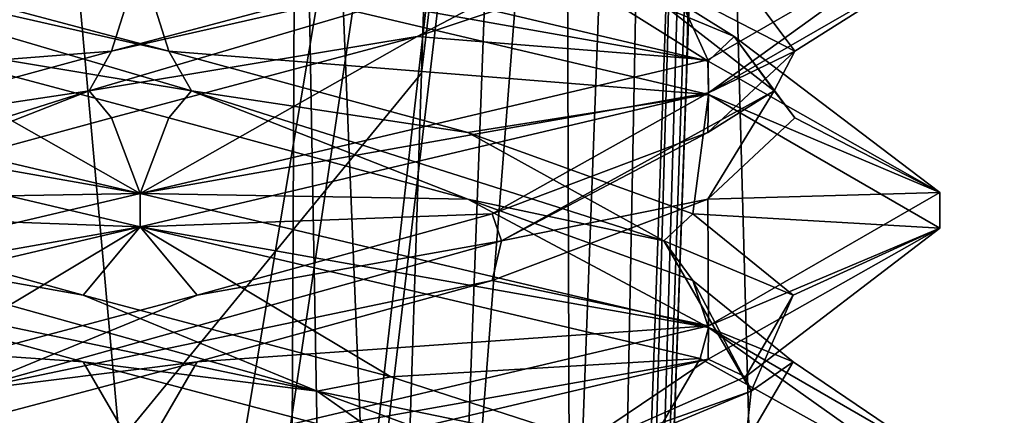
# Model space of a CAD drawing. Header units: millimetres. Extents: x -18.9 to 18.9, y -8.8 to 39.
# Tile 299 of 331: x 9.7 to 11.6, y 29.6 to 30.3. Entities that reach past the tile are written whole.
import ezdxf

# ---------------------------------------------------------------- set-up
doc = ezdxf.new("R2010")
doc.units = ezdxf.units.MM
doc.header["$LTSCALE"] = 65.185185
for name, color, linetype in [('177', 7, 'CONTINUOUS'), ('178', 7, 'CONTINUOUS'), ('1853', 7, 'CONTINUOUS'), ('1895', 7, 'CONTINUOUS'), ('1896', 7, 'CONTINUOUS'), ('1897', 7, 'CONTINUOUS'), ('1898', 7, 'CONTINUOUS'), ('1899', 7, 'CONTINUOUS'), ('1900', 7, 'CONTINUOUS'), ('1901', 7, 'CONTINUOUS'), ('1902', 7, 'CONTINUOUS'), ('1903', 7, 'CONTINUOUS'), ('1916', 7, 'CONTINUOUS'), ('1917', 7, 'CONTINUOUS'), ('1918', 7, 'CONTINUOUS'), ('193', 7, 'CONTINUOUS'), ('2008', 7, 'CONTINUOUS'), ('303', 7, 'CONTINUOUS'), ('308', 7, 'CONTINUOUS'), ('7', 7, 'CONTINUOUS')]:
    doc.layers.add(name, color=color, linetype=linetype)

msp = doc.modelspace()

# ---------------------------------------------------------------- linework, layer by layer
at = {"layer": '177', "color": 7, "linetype": 'Continuous'}
for points in [[(11.1255, 34.2886, -5.425), (11.1093, 34.229, -5.6856), (10.7802, 24.4, -5.425), (11.1255, 34.2886, -5.425)], [(11.1093, 34.229, -5.6856), (11.0598, 34.207, -5.9733), (10.7802, 24.4, -5.425), (11.1093, 34.229, -5.6856)], [(10.3829, 24.4, -6.6473), (9.4979, 34.207, -7.7125), (9.3422, 24.4, -7.4034), (10.3829, 24.4, -6.6473)], [(10.2068, 34.207, -7.322), (9.4979, 34.207, -7.7125), (10.3829, 24.4, -6.6473), (10.2068, 34.207, -7.322)], [(10.7475, 34.207, -6.7199), (10.2068, 34.207, -7.322), (10.3829, 24.4, -6.6473), (10.7475, 34.207, -6.7199)], [(10.7802, 24.4, -5.425), (10.7475, 34.207, -6.7199), (10.3829, 24.4, -6.6473), (10.7802, 24.4, -5.425)], [(11.0598, 34.207, -5.9733), (10.7475, 34.207, -6.7199), (10.7802, 24.4, -5.425), (11.0598, 34.207, -5.9733)]]:
    msp.add_3dface(points, dxfattribs=at)
at = {"layer": '178', "color": 7, "linetype": 'Continuous'}
for points in [[(11.1255, 34.2886, -5.425), (10.7802, 24.4, -5.425), (11.1241, 34.2486, -0.7572), (11.1255, 34.2886, -5.425)], [(11.1241, 34.2486, -0.7572), (10.7802, 24.4, -5.425), (11.1226, 34.207, -0.3315), (11.1241, 34.2486, -0.7572)], [(11.1226, 34.207, -0.3315), (10.7802, 24.4, -5.425), (11.1226, 34.207, 2.7187), (11.1226, 34.207, -0.3315)], [(11.1226, 34.207, 2.7187), (10.7802, 24.4, -5.425), (10.9836, 30.2258, 2.6485), (11.1226, 34.207, 2.7187)], [(10.9836, 30.2258, 2.6485), (10.7802, 24.4, -5.425), (10.8484, 26.3538, -0.5912), (10.9836, 30.2258, 2.6485)], [(10.8523, 26.466, -0.2977), (10.9836, 30.2258, 2.6485), (10.8484, 26.3538, -0.5912), (10.8523, 26.466, -0.2977)], [(10.8526, 26.475, -0.2706), (10.9836, 30.2258, 2.6485), (10.8523, 26.466, -0.2977), (10.8526, 26.475, -0.2706)], [(10.8567, 26.593, 0.3638), (10.9836, 30.2258, 2.6485), (10.8526, 26.475, -0.2706), (10.8567, 26.593, 0.3638)], [(10.8567, 26.593, 2.5869), (10.9836, 30.2258, 2.6485), (10.8567, 26.593, 0.3638), (10.8567, 26.593, 2.5869)]]:
    msp.add_3dface(points, dxfattribs=at)
at = {"layer": '1853', "color": 7, "linetype": 'Continuous'}
for points in [[(9.9586, 30.4375, 9.8562), (9.9586, 30.5, 9.8562), (8.905, 30.2521, 9.4239), (9.9586, 30.4375, 9.8562)], [(8.9021, 30.1887, 9.421), (9.9586, 30.4375, 9.8562), (8.905, 30.2521, 9.4239), (8.9021, 30.1887, 9.421)], [(9.9586, 30, 6.8562), (8.894, 30.1887, 7.2995), (8.9042, 30.2481, 7.2894), (9.9586, 30, 6.8562)], [(9.9586, 29.9375, 6.8562), (8.894, 30.1887, 7.2995), (9.9586, 30, 6.8562), (9.9586, 29.9375, 6.8562)], [(9.9586, 29.9375, 9.8562), (9.9586, 30, 9.8562), (8.9021, 29.7512, 9.421), (9.9586, 29.9375, 9.8562)], [(8.8912, 29.6855, 9.4102), (9.9586, 29.9375, 9.8562), (8.9021, 29.7512, 9.421), (8.8912, 29.6855, 9.4102)], [(9.9586, 29.5, 6.8562), (9.3756, 29.5646, 6.9742), (8.894, 29.7512, 7.2995), (9.9586, 29.5, 6.8562)]]:
    msp.add_3dface(points, dxfattribs=at)
at = {"layer": '1895', "color": 7, "linetype": 'Continuous'}
for points in [[(9.9586, 30, 6.8562), (8.9042, 30.2481, 7.2894), (9.439, 30.2951, 7.2421), (9.9586, 30, 6.8562)], [(10.0122, 30.1424, 7.128), (9.9586, 30, 6.8562), (9.439, 30.2951, 7.2421), (10.0122, 30.1424, 7.128)], [(10.5733, 29.9896, 7.2916), (9.9586, 30, 6.8562), (10.0122, 30.1424, 7.128), (10.5733, 29.9896, 7.2916)], [(9.9586, 30, 6.8562), (10.5733, 29.9896, 7.2916), (11.0244, 29.7484, 7.3008), (9.9586, 30, 6.8562)], [(10.5733, 29.9896, 7.2916), (10.9954, 29.8368, 7.6957), (11.0244, 29.7484, 7.3008), (10.5733, 29.9896, 7.2916)], [(10.9954, 29.8368, 7.6957), (11.1833, 29.684, 8.2491), (11.0244, 29.7484, 7.3008), (10.9954, 29.8368, 7.6957)], [(11.0244, 29.7484, 7.3008), (11.1833, 29.684, 8.2491), (11.4585, 29.4977, 8.3668), (11.0244, 29.7484, 7.3008)], [(11.1833, 29.684, 8.2491), (11.0944, 29.5312, 8.8267), (11.4585, 29.4977, 8.3668), (11.1833, 29.684, 8.2491)]]:
    msp.add_3dface(points, dxfattribs=at)
at = {"layer": '1896', "color": 7, "linetype": 'Continuous'}
for points in [[(10.0546, 30.1931, 7.1668), (9.439, 30.2951, 7.2421), (9.098, 30.4752, 7.5296), (10.0546, 30.1931, 7.1668)], [(10.0546, 30.1931, 7.1668), (9.098, 30.4752, 7.5296), (10.0122, 30.2674, 7.128), (10.0546, 30.1931, 7.1668)], [(10.0122, 30.2674, 7.128), (9.098, 30.4752, 7.5296), (9.439, 30.4201, 7.2421), (10.0122, 30.2674, 7.128)], [(10.0122, 30.1424, 7.128), (9.439, 30.2951, 7.2421), (10.0546, 30.1931, 7.1668), (10.0122, 30.1424, 7.128)], [(10.5733, 30.1146, 7.2916), (10.0546, 30.1931, 7.1668), (10.0122, 30.2674, 7.128), (10.5733, 30.1146, 7.2916)], [(10.5733, 29.9896, 7.2916), (10.0122, 30.1424, 7.128), (10.0546, 30.1931, 7.1668), (10.5733, 29.9896, 7.2916)], [(10.9406, 29.9111, 7.6784), (10.5733, 29.9896, 7.2916), (10.0546, 30.1931, 7.1668), (10.9406, 29.9111, 7.6784)], [(10.9406, 29.9111, 7.6784), (10.0546, 30.1931, 7.1668), (10.5733, 30.1146, 7.2916), (10.9406, 29.9111, 7.6784)], [(10.9954, 29.9618, 7.6957), (10.9406, 29.9111, 7.6784), (10.5733, 30.1146, 7.2916), (10.9954, 29.9618, 7.6957)], [(10.9954, 29.8368, 7.6957), (10.5733, 29.9896, 7.2916), (10.9406, 29.9111, 7.6784), (10.9954, 29.8368, 7.6957)], [(11.1833, 29.809, 8.2491), (10.9406, 29.9111, 7.6784), (10.9954, 29.9618, 7.6957), (11.1833, 29.809, 8.2491)], [(11.1047, 29.629, 8.6882), (10.9954, 29.8368, 7.6957), (10.9406, 29.9111, 7.6784), (11.1047, 29.629, 8.6882)], [(11.1047, 29.629, 8.6882), (10.9406, 29.9111, 7.6784), (11.1833, 29.809, 8.2491), (11.1047, 29.629, 8.6882)], [(11.1833, 29.684, 8.2491), (10.9954, 29.8368, 7.6957), (11.1047, 29.629, 8.6882), (11.1833, 29.684, 8.2491)], [(11.0944, 29.6562, 8.8267), (11.1047, 29.629, 8.6882), (11.1833, 29.809, 8.2491), (11.0944, 29.6562, 8.8267)], [(11.0944, 29.5312, 8.8267), (11.1833, 29.684, 8.2491), (11.1047, 29.629, 8.6882), (11.0944, 29.5312, 8.8267)], [(10.7488, 29.5035, 9.298), (11.1047, 29.629, 8.6882), (11.0944, 29.6562, 8.8267), (10.7488, 29.5035, 9.298)], [(10.4263, 29.347, 9.454), (11.0944, 29.5312, 8.8267), (11.1047, 29.629, 8.6882), (10.4263, 29.347, 9.454)], [(10.4263, 29.347, 9.454), (11.1047, 29.629, 8.6882), (10.7488, 29.5035, 9.298), (10.4263, 29.347, 9.454)]]:
    msp.add_3dface(points, dxfattribs=at)
at = {"layer": '1897', "color": 7, "linetype": 'Continuous'}
for points in [[(9.9586, 30.4375, 6.8562), (10.0122, 30.2674, 7.128), (9.439, 30.4201, 7.2421), (9.9586, 30.4375, 6.8562)], [(10.0122, 30.2674, 7.128), (9.9586, 30.4375, 6.8562), (11.0244, 30.1859, 7.3008), (10.0122, 30.2674, 7.128)], [(10.5733, 30.1146, 7.2916), (10.0122, 30.2674, 7.128), (11.0244, 30.1859, 7.3008), (10.5733, 30.1146, 7.2916)], [(10.9954, 29.9618, 7.6957), (10.5733, 30.1146, 7.2916), (11.0244, 30.1859, 7.3008), (10.9954, 29.9618, 7.6957)], [(11.4585, 29.9352, 8.3668), (10.9954, 29.9618, 7.6957), (11.0244, 30.1859, 7.3008), (11.4585, 29.9352, 8.3668)], [(11.1833, 29.809, 8.2491), (10.9954, 29.9618, 7.6957), (11.4585, 29.9352, 8.3668), (11.1833, 29.809, 8.2491)], [(11.0242, 29.689, 9.4119), (11.0944, 29.6562, 8.8267), (11.4585, 29.9352, 8.3668), (11.0242, 29.689, 9.4119)], [(11.0944, 29.6562, 8.8267), (11.1833, 29.809, 8.2491), (11.4585, 29.9352, 8.3668), (11.0944, 29.6562, 8.8267)], [(9.9586, 29.4375, 9.8562), (10.7488, 29.5035, 9.298), (11.0242, 29.689, 9.4119), (9.9586, 29.4375, 9.8562)], [(10.7488, 29.5035, 9.298), (11.0944, 29.6562, 8.8267), (11.0242, 29.689, 9.4119), (10.7488, 29.5035, 9.298)]]:
    msp.add_3dface(points, dxfattribs=at)
at = {"layer": '1898', "color": 7, "linetype": 'Continuous'}
for points in [[(9.9586, 30.5, 6.8562), (10.707, 30.4479, 7.3809), (11.0243, 30.2485, 7.3006), (9.9586, 30.5, 6.8562)], [(10.707, 30.4479, 7.3809), (11.0728, 30.2951, 7.8367), (11.0243, 30.2485, 7.3006), (10.707, 30.4479, 7.3809)], [(11.0243, 30.2485, 7.3006), (11.0728, 30.2951, 7.8367), (11.4585, 30.0022, 8.3459), (11.0243, 30.2485, 7.3006)], [(11.0728, 30.2951, 7.8367), (11.1868, 30.1424, 8.4099), (11.4585, 30.0022, 8.3459), (11.0728, 30.2951, 7.8367)], [(11.1868, 30.1424, 8.4099), (11.0232, 29.9896, 8.9709), (11.4585, 30.0022, 8.3459), (11.1868, 30.1424, 8.4099)], [(11.4585, 30.0022, 8.3459), (11.0232, 29.9896, 8.9709), (11.0245, 29.7516, 9.4116), (11.4585, 30.0022, 8.3459)], [(11.0232, 29.9896, 8.9709), (10.6191, 29.8368, 9.3931), (11.0245, 29.7516, 9.4116), (11.0232, 29.9896, 8.9709)], [(10.6191, 29.8368, 9.3931), (10.0657, 29.684, 9.5809), (11.0245, 29.7516, 9.4116), (10.6191, 29.8368, 9.3931)], [(10.0657, 29.684, 9.5809), (9.9586, 29.5, 9.8562), (11.0245, 29.7516, 9.4116), (10.0657, 29.684, 9.5809)], [(9.4881, 29.5312, 9.492), (9.9586, 29.5, 9.8562), (10.0657, 29.684, 9.5809), (9.4881, 29.5312, 9.492)]]:
    msp.add_3dface(points, dxfattribs=at)
at = {"layer": '1899', "color": 7, "linetype": 'Continuous'}
for points in [[(11.0728, 30.2951, 7.8367), (10.707, 30.4479, 7.3809), (10.7852, 30.4752, 7.4956), (11.0728, 30.2951, 7.8367)], [(11.148, 30.1931, 8.4523), (11.0728, 30.2951, 7.8367), (10.7852, 30.4752, 7.4956), (11.148, 30.1931, 8.4523)], [(11.148, 30.1931, 8.4523), (10.7852, 30.4752, 7.4956), (11.1868, 30.2674, 8.4099), (11.148, 30.1931, 8.4523)], [(11.1868, 30.2674, 8.4099), (10.7852, 30.4752, 7.4956), (11.0728, 30.4201, 7.8367), (11.1868, 30.2674, 8.4099)], [(11.1868, 30.1424, 8.4099), (11.0728, 30.2951, 7.8367), (11.148, 30.1931, 8.4523), (11.1868, 30.1424, 8.4099)], [(11.0232, 30.1146, 8.9709), (11.148, 30.1931, 8.4523), (11.1868, 30.2674, 8.4099), (11.0232, 30.1146, 8.9709)], [(10.6364, 29.9111, 9.3383), (11.0232, 29.9896, 8.9709), (11.148, 30.1931, 8.4523), (10.6364, 29.9111, 9.3383)], [(10.6364, 29.9111, 9.3383), (11.148, 30.1931, 8.4523), (11.0232, 30.1146, 8.9709), (10.6364, 29.9111, 9.3383)], [(11.0232, 29.9896, 8.9709), (11.1868, 30.1424, 8.4099), (11.148, 30.1931, 8.4523), (11.0232, 29.9896, 8.9709)], [(10.6191, 29.9618, 9.3931), (10.6364, 29.9111, 9.3383), (11.0232, 30.1146, 8.9709), (10.6191, 29.9618, 9.3931)], [(10.6191, 29.8368, 9.3931), (11.0232, 29.9896, 8.9709), (10.6364, 29.9111, 9.3383), (10.6191, 29.8368, 9.3931)], [(10.0657, 29.809, 9.5809), (10.6364, 29.9111, 9.3383), (10.6191, 29.9618, 9.3931), (10.0657, 29.809, 9.5809)], [(9.6266, 29.629, 9.5024), (10.6191, 29.8368, 9.3931), (10.6364, 29.9111, 9.3383), (9.6266, 29.629, 9.5024)], [(9.6266, 29.629, 9.5024), (10.6364, 29.9111, 9.3383), (10.0657, 29.809, 9.5809), (9.6266, 29.629, 9.5024)], [(10.0657, 29.684, 9.5809), (10.6191, 29.8368, 9.3931), (9.6266, 29.629, 9.5024), (10.0657, 29.684, 9.5809)], [(9.4881, 29.6562, 9.492), (9.6266, 29.629, 9.5024), (10.0657, 29.809, 9.5809), (9.4881, 29.6562, 9.492)], [(9.4881, 29.5312, 9.492), (10.0657, 29.684, 9.5809), (9.6266, 29.629, 9.5024), (9.4881, 29.5312, 9.492)]]:
    msp.add_3dface(points, dxfattribs=at)
at = {"layer": '1900', "color": 7, "linetype": 'Continuous'}
for points in [[(11.0245, 30.1891, 9.4116), (11.1868, 30.2674, 8.4099), (11.4585, 30.4397, 8.3459), (11.0245, 30.1891, 9.4116)], [(11.1868, 30.2674, 8.4099), (11.0728, 30.4201, 7.8367), (11.4585, 30.4397, 8.3459), (11.1868, 30.2674, 8.4099)], [(11.0232, 30.1146, 8.9709), (11.1868, 30.2674, 8.4099), (11.0245, 30.1891, 9.4116), (11.0232, 30.1146, 8.9709)], [(9.9586, 29.9375, 9.8562), (10.6191, 29.9618, 9.3931), (11.0245, 30.1891, 9.4116), (9.9586, 29.9375, 9.8562)], [(10.6191, 29.9618, 9.3931), (11.0232, 30.1146, 8.9709), (11.0245, 30.1891, 9.4116), (10.6191, 29.9618, 9.3931)], [(9.9586, 29.9375, 9.8562), (10.0657, 29.809, 9.5809), (10.6191, 29.9618, 9.3931), (9.9586, 29.9375, 9.8562)], [(9.9586, 29.9375, 9.8562), (8.8912, 29.6855, 9.4102), (9.4881, 29.6562, 9.492), (9.9586, 29.9375, 9.8562)], [(9.9586, 29.9375, 9.8562), (9.4881, 29.6562, 9.492), (10.0657, 29.809, 9.5809), (9.9586, 29.9375, 9.8562)]]:
    msp.add_3dface(points, dxfattribs=at)
at = {"layer": '1901', "color": 7, "linetype": 'Continuous'}
for points in [[(11.4585, 30.5021, 8.3464), (10.9339, 30.4479, 9.1046), (11.0235, 30.2513, 9.4126), (11.4585, 30.5021, 8.3464)], [(10.9339, 30.4479, 9.1046), (10.4781, 30.2951, 9.4704), (11.0235, 30.2513, 9.4126), (10.9339, 30.4479, 9.1046)], [(9.905, 30.1424, 9.5844), (9.9586, 30, 9.8562), (10.4781, 30.2951, 9.4704), (9.905, 30.1424, 9.5844)], [(10.4781, 30.2951, 9.4704), (9.9586, 30, 9.8562), (11.0235, 30.2513, 9.4126), (10.4781, 30.2951, 9.4704)], [(9.3439, 29.9896, 9.4209), (9.9586, 30, 9.8562), (9.905, 30.1424, 9.5844), (9.3439, 29.9896, 9.4209)], [(8.9021, 29.7512, 9.421), (9.9586, 30, 9.8562), (9.3439, 29.9896, 9.4209), (8.9021, 29.7512, 9.421)]]:
    msp.add_3dface(points, dxfattribs=at)
at = {"layer": '1902', "color": 7, "linetype": 'Continuous'}
for points in [[(9.8626, 30.1931, 9.5457), (10.4781, 30.2951, 9.4704), (10.8192, 30.4752, 9.1829), (9.8626, 30.1931, 9.5457)], [(9.8626, 30.1931, 9.5457), (10.8192, 30.4752, 9.1829), (9.905, 30.2674, 9.5844), (9.8626, 30.1931, 9.5457)], [(9.905, 30.2674, 9.5844), (10.8192, 30.4752, 9.1829), (10.4781, 30.4201, 9.4704), (9.905, 30.2674, 9.5844)], [(10.4781, 30.2951, 9.4704), (10.9339, 30.4479, 9.1046), (10.8192, 30.4752, 9.1829), (10.4781, 30.2951, 9.4704)], [(9.905, 30.1424, 9.5844), (10.4781, 30.2951, 9.4704), (9.8626, 30.1931, 9.5457), (9.905, 30.1424, 9.5844)], [(9.3439, 30.1146, 9.4209), (9.8626, 30.1931, 9.5457), (9.905, 30.2674, 9.5844), (9.3439, 30.1146, 9.4209)], [(8.9765, 29.9111, 9.0341), (9.3439, 29.9896, 9.4209), (9.8626, 30.1931, 9.5457), (8.9765, 29.9111, 9.0341)], [(8.9765, 29.9111, 9.0341), (9.8626, 30.1931, 9.5457), (9.3439, 30.1146, 9.4209), (8.9765, 29.9111, 9.0341)], [(9.3439, 29.9896, 9.4209), (9.905, 30.1424, 9.5844), (9.8626, 30.1931, 9.5457), (9.3439, 29.9896, 9.4209)]]:
    msp.add_3dface(points, dxfattribs=at)
at = {"layer": '1903', "color": 7, "linetype": 'Continuous'}
for points in [[(9.9586, 30.4375, 9.8562), (8.9021, 30.1887, 9.421), (9.905, 30.2674, 9.5844), (9.9586, 30.4375, 9.8562)], [(9.9586, 30.4375, 9.8562), (9.905, 30.2674, 9.5844), (10.4781, 30.4201, 9.4704), (9.9586, 30.4375, 9.8562)], [(8.9021, 30.1887, 9.421), (9.3439, 30.1146, 9.4209), (9.905, 30.2674, 9.5844), (8.9021, 30.1887, 9.421)]]:
    msp.add_3dface(points, dxfattribs=at)
at = {"layer": '1916', "color": 7, "linetype": 'Continuous'}
for points in [[(8.905, 30.2521, 9.4239), (9.9586, 30.5, 9.8562), (9.2102, 30.4479, 9.3316), (8.905, 30.2521, 9.4239)], [(9.8514, 29.684, 7.1315), (8.894, 29.7512, 7.2995), (9.298, 29.8368, 7.3194), (9.8514, 29.684, 7.1315)], [(9.9586, 29.5, 6.8562), (8.894, 29.7512, 7.2995), (9.8514, 29.684, 7.1315), (9.9586, 29.5, 6.8562)], [(10.429, 29.5312, 7.2205), (9.9586, 29.5, 6.8562), (9.8514, 29.684, 7.1315), (10.429, 29.5312, 7.2205)]]:
    msp.add_3dface(points, dxfattribs=at)
at = {"layer": '1917', "color": 7, "linetype": 'Continuous'}
for points in [[(9.8514, 29.809, 7.1315), (9.2807, 29.9111, 7.3742), (9.298, 29.9618, 7.3194), (9.8514, 29.809, 7.1315)], [(10.2906, 29.629, 7.2101), (9.298, 29.8368, 7.3194), (9.2807, 29.9111, 7.3742), (10.2906, 29.629, 7.2101)], [(10.2906, 29.629, 7.2101), (9.2807, 29.9111, 7.3742), (9.8514, 29.809, 7.1315), (10.2906, 29.629, 7.2101)], [(9.8514, 29.684, 7.1315), (9.298, 29.8368, 7.3194), (10.2906, 29.629, 7.2101), (9.8514, 29.684, 7.1315)], [(10.429, 29.6562, 7.2205), (10.2906, 29.629, 7.2101), (9.8514, 29.809, 7.1315), (10.429, 29.6562, 7.2205)], [(10.429, 29.5312, 7.2205), (9.8514, 29.684, 7.1315), (10.2906, 29.629, 7.2101), (10.429, 29.5312, 7.2205)], [(10.9003, 29.5035, 7.566), (10.2906, 29.629, 7.2101), (10.429, 29.6562, 7.2205), (10.9003, 29.5035, 7.566)], [(11.0564, 29.347, 7.8885), (10.429, 29.5312, 7.2205), (10.2906, 29.629, 7.2101), (11.0564, 29.347, 7.8885)], [(11.0564, 29.347, 7.8885), (10.2906, 29.629, 7.2101), (10.9003, 29.5035, 7.566), (11.0564, 29.347, 7.8885)]]:
    msp.add_3dface(points, dxfattribs=at)
at = {"layer": '1918', "color": 7, "linetype": 'Continuous'}
for points in [[(8.894, 30.1887, 7.2995), (9.9586, 29.9375, 6.8562), (9.298, 29.9618, 7.3194), (8.894, 30.1887, 7.2995)], [(9.9586, 29.9375, 6.8562), (9.8514, 29.809, 7.1315), (9.298, 29.9618, 7.3194), (9.9586, 29.9375, 6.8562)], [(9.9586, 29.9375, 6.8562), (10.429, 29.6562, 7.2205), (9.8514, 29.809, 7.1315), (9.9586, 29.9375, 6.8562)], [(10.429, 29.6562, 7.2205), (9.9586, 29.9375, 6.8562), (11.009, 29.6905, 7.2855), (10.429, 29.6562, 7.2205)], [(10.9003, 29.5035, 7.566), (10.429, 29.6562, 7.2205), (11.009, 29.6905, 7.2855), (10.9003, 29.5035, 7.566)], [(11.4585, 29.4408, 8.3408), (10.9003, 29.5035, 7.566), (11.009, 29.6905, 7.2855), (11.4585, 29.4408, 8.3408)]]:
    msp.add_3dface(points, dxfattribs=at)
at = {"layer": '193', "color": 7, "linetype": 'Continuous'}
for points in [[(9.5969, 34.207, -9.4025), (10.9356, 34.207, -8.8349), (9.6585, 26.593, -9.6612), (9.5969, 34.207, -9.4025)], [(9.6585, 26.593, -9.6612), (10.9356, 34.207, -8.8349), (9.7953, 26.593, -9.6279), (9.6585, 26.593, -9.6612)], [(9.7953, 26.593, -9.6279), (10.9356, 34.207, -8.8349), (9.8146, 24.4, -9.702), (9.7953, 26.593, -9.6279)], [(10.9356, 34.207, -8.8349), (10.9724, 34.207, -8.8105), (9.8146, 24.4, -9.702), (10.9356, 34.207, -8.8349)], [(9.8146, 24.4, -9.702), (10.9724, 34.207, -8.8105), (11.2432, 24.4, -9.0398), (9.8146, 24.4, -9.702)], [(10.9724, 34.207, -8.8105), (12.0413, 34.207, -7.7618), (11.2432, 24.4, -9.0398), (10.9724, 34.207, -8.8105)], [(12.0413, 34.207, -7.7618), (12.1539, 31.0109, -7.7953), (11.2432, 24.4, -9.0398), (12.0413, 34.207, -7.7618)], [(12.1539, 31.0109, -7.7953), (12.2965, 26.2162, -7.8833), (11.2432, 24.4, -9.0398), (12.1539, 31.0109, -7.7953)]]:
    msp.add_3dface(points, dxfattribs=at)
at = {"layer": '2008', "color": 7, "linetype": 'Continuous'}
for points in [[(9.9586, 30.4375, 6.8562), (9.9586, 30.5, 6.8562), (11.0243, 30.2485, 7.3006), (9.9586, 30.4375, 6.8562)], [(11.0245, 30.1891, 9.4116), (11.4585, 30.5021, 8.3464), (11.0235, 30.2513, 9.4126), (11.0245, 30.1891, 9.4116)], [(11.0245, 30.1891, 9.4116), (11.4585, 30.4397, 8.3459), (11.4585, 30.5021, 8.3464), (11.0245, 30.1891, 9.4116)], [(11.0244, 30.1859, 7.3008), (9.9586, 30.4375, 6.8562), (11.0243, 30.2485, 7.3006), (11.0244, 30.1859, 7.3008)], [(9.9586, 30, 9.8562), (11.0245, 30.1891, 9.4116), (11.0235, 30.2513, 9.4126), (9.9586, 30, 9.8562)], [(11.0244, 30.1859, 7.3008), (11.0243, 30.2485, 7.3006), (11.4585, 30.0022, 8.3459), (11.0244, 30.1859, 7.3008)], [(9.9586, 30, 9.8562), (9.9586, 29.9375, 9.8562), (11.0245, 30.1891, 9.4116), (9.9586, 30, 9.8562)], [(11.4585, 29.9352, 8.3668), (11.0244, 30.1859, 7.3008), (11.4585, 30.0022, 8.3459), (11.4585, 29.9352, 8.3668)], [(9.9586, 29.9375, 6.8562), (9.9586, 30, 6.8562), (11.0244, 29.7484, 7.3008), (9.9586, 29.9375, 6.8562)], [(11.4585, 29.9352, 8.3668), (11.4585, 30.0022, 8.3459), (11.0245, 29.7516, 9.4116), (11.4585, 29.9352, 8.3668)], [(9.9586, 29.9375, 6.8562), (11.0244, 29.7484, 7.3008), (11.009, 29.6905, 7.2855), (9.9586, 29.9375, 6.8562)], [(11.0242, 29.689, 9.4119), (11.4585, 29.9352, 8.3668), (11.0245, 29.7516, 9.4116), (11.0242, 29.689, 9.4119)], [(9.9586, 29.5, 9.8562), (11.0242, 29.689, 9.4119), (11.0245, 29.7516, 9.4116), (9.9586, 29.5, 9.8562)], [(11.0244, 29.7484, 7.3008), (11.4585, 29.4408, 8.3408), (11.009, 29.6905, 7.2855), (11.0244, 29.7484, 7.3008)], [(11.0244, 29.7484, 7.3008), (11.4585, 29.4977, 8.3668), (11.4585, 29.4408, 8.3408), (11.0244, 29.7484, 7.3008)], [(9.9586, 29.5, 9.8562), (9.9586, 29.4375, 9.8562), (11.0242, 29.689, 9.4119), (9.9586, 29.5, 9.8562)]]:
    msp.add_3dface(points, dxfattribs=at)
at = {"layer": '303', "color": 7, "linetype": 'Continuous'}
for points in [[(7.4082, 34.2035, 4.0342), (10.6149, 34.2035, 3.2184), (7.5137, 26.5965, 3.8256), (7.4082, 34.2035, 4.0342)], [(10.6149, 34.2035, 3.2184), (10.4861, 30.2263, 3.1483), (7.5137, 26.5965, 3.8256), (10.6149, 34.2035, 3.2184)], [(10.4861, 30.2263, 3.1483), (10.3685, 26.5965, 3.0866), (7.5137, 26.5965, 3.8256), (10.4861, 30.2263, 3.1483)]]:
    msp.add_3dface(points, dxfattribs=at)
at = {"layer": '308', "color": 7, "linetype": 'Continuous'}
for points in [[(10.3685, 26.5965, 3.0866), (10.4861, 30.2263, 3.1483), (10.9629, 34.2074, 3.085), (10.3685, 26.5965, 3.0866)], [(10.6782, 26.593, 2.9697), (10.3685, 26.5965, 3.0866), (10.9629, 34.2074, 3.085), (10.6782, 26.593, 2.9697)], [(10.4861, 30.2263, 3.1483), (10.6149, 34.2035, 3.2184), (10.9629, 34.2074, 3.085), (10.4861, 30.2263, 3.1483)], [(10.8154, 26.5923, 2.7858), (10.6782, 26.593, 2.9697), (10.9629, 34.2074, 3.085), (10.8154, 26.5923, 2.7858)], [(10.8567, 26.593, 2.5869), (10.8154, 26.5923, 2.7858), (11.0776, 34.2078, 2.926), (10.8567, 26.593, 2.5869)], [(11.0776, 34.2078, 2.926), (10.8154, 26.5923, 2.7858), (10.9629, 34.2074, 3.085), (11.0776, 34.2078, 2.926)], [(10.9836, 30.2258, 2.6485), (10.8567, 26.593, 2.5869), (11.0776, 34.2078, 2.926), (10.9836, 30.2258, 2.6485)], [(11.1226, 34.207, 2.7187), (10.9836, 30.2258, 2.6485), (11.0776, 34.2078, 2.926), (11.1226, 34.207, 2.7187)]]:
    msp.add_3dface(points, dxfattribs=at)
at = {"layer": '7', "color": 7, "linetype": 'Continuous'}
for points in [[(10.0975, -3.5, 5.5098), (8.7092, 32.4, 5.7947), (8.432, -3.5, 5.9497), (10.0975, -3.5, 5.5098)], [(10.2565, 32.4, 5.5219), (8.7092, 32.4, 5.7947), (10.0975, -3.5, 5.5098), (10.2565, 32.4, 5.5219)], [(11.7132, -3.5, 6.1104), (10.2565, 32.4, 5.5219), (10.0975, -3.5, 5.5098), (11.7132, -3.5, 6.1104)], [(11.7132, -3.5, 6.1104), (11.7132, 32.4, 6.1104), (10.2565, 32.4, 5.5219), (11.7132, -3.5, 6.1104)]]:
    msp.add_3dface(points, dxfattribs=at)

doc.saveas('drawing.dxf')
